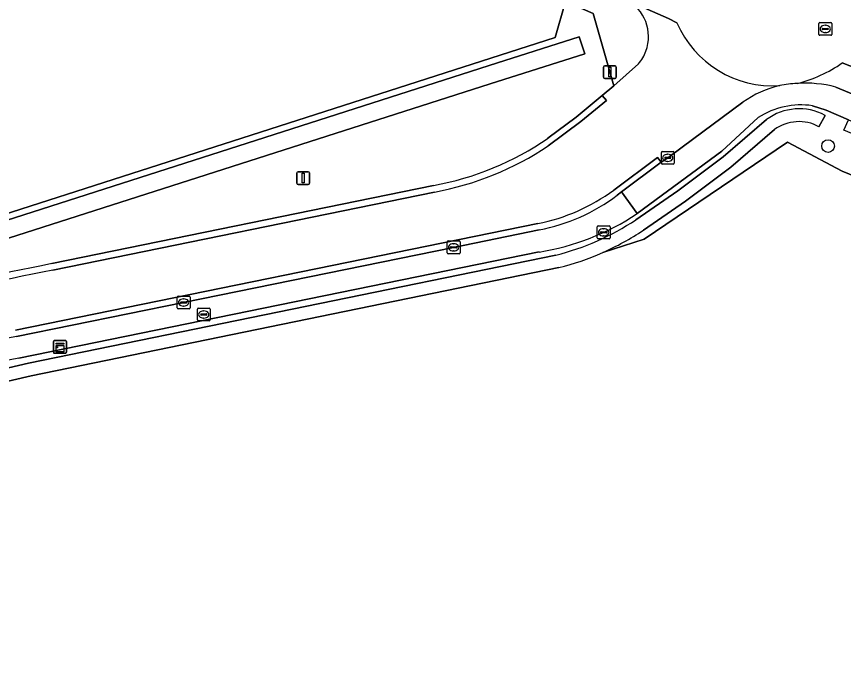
# Model space of a CAD drawing. Extents: x 162879 to 165540, y 384011 to 385181.
# Drawn here: x 163813.7 to 163878.1, y 384500.8 to 384550.9 of the extents above; entities that cross this region are included whole.
import ezdxf

# ---------------------------------------------------------------- set-up
doc = ezdxf.new("R2010")
doc.units = 0
for name, color, linetype in [('IMGEO_Boom', 7, 'Continuous'), ('IMGEO_Bouwland', 7, 'Continuous'), ('IMGEO_Fietspad_open', 7, 'Continuous'), ('IMGEO_Groenvoorziening', 7, 'Continuous'), ('IMGEO_Haag', 7, 'Continuous'), ('IMGEO_Kast', 7, 'Continuous'), ('IMGEO_Kolk', 7, 'Continuous'), ('IMGEO_Lichtmast', 7, 'Continuous'), ('IMGEO_Rijbaan_lokaal_gesloten', 7, 'Continuous'), ('IMGEO_Rijbaan_lokaal_open', 7, 'Continuous'), ('IMGEO_Rioolput', 7, 'Continuous'), ('IMGEO_Verkeersbordpaal', 7, 'Continuous'), ('IMGEO_Voetpad_open', 7, 'Continuous'), ('IMGEO_Waterloop', 7, 'Continuous')]:
    doc.layers.add(name, color=color, linetype=linetype)

msp = doc.modelspace()

# ---------------------------------------------------------------- linework, layer by layer
at = {"layer": 'IMGEO_Boom'}
msp.add_circle((163876.857, 384540.818), 0.489, dxfattribs=at)
at = {"layer": 'IMGEO_Bouwland'}
msp.add_lwpolyline([(163799.271, 384575.856), (163799.868, 384577.282), (163799.02, 384577.651), (163777.851, 384524.403), (163783.168, 384526.014), (163851.342, 384547.903), (163855.609, 384549.273), (163856.415, 384552.055), (163855.748, 384552.326)], close=True, dxfattribs=at)
for points in [[(163941.075, 384511.882), (163925.495, 384519.128), (163900.143, 384529.893), (163879.537, 384538.219), (163877.948, 384538.861), (163873.705, 384541.127), (163862.535, 384533.568), (163859.313, 384532.539)], [(163855.899, 384531.368), (163814.844, 384522.961), (163804.4, 384520.545), (163798.342, 384518.806), (163772.691, 384510.794), (163770.073, 384507.956), (163751.31, 384502.046), (163747.438, 384499.922), (163747.438, 384482.013), (163749.377, 384469.459), (163749.654, 384464.659), (163751.685, 384456.628), (163754.823, 384449.705), (163867.186, 384478.711), (163950.521, 384501.908), (163952.667, 384505.672), (163941.075, 384511.882)]]:
    msp.add_lwpolyline(points, dxfattribs=at)
msp.add_arc((163850.73, 384552.001), 21.271, 284.06518, 293.79869, dxfattribs=at)
at = {"layer": 'IMGEO_Fietspad_open'}
for points in [[(163919.023, 384530.259), (163915.456, 384531.731), (163890.022, 384542.244), (163879.144, 384546.819), (163877.962, 384547.293)], [(163877.453, 384545.407), (163879.281, 384544.656), (163883.039, 384543.035), (163889.421, 384540.383), (163914.668, 384529.95), (163918.318, 384528.437)]]:
    msp.add_lwpolyline(points, dxfattribs=at)
for centre, radius, start, end in [((163871.976, 384555.778), 10.384, 283.73907, 305.20279), ((163875.098, 384536.543), 9.171, 75.12117, 94.10234)]:
    msp.add_arc(centre, radius, start, end, dxfattribs=at)
at = {"layer": 'IMGEO_Groenvoorziening'}
for points in [[(163855.058, 384541.435), (163857.245, 384543.079), (163859.275, 384544.758), (163860.172, 384545.493), (163858.584, 384551.143), (163856.415, 384552.055), (163855.609, 384549.273), (163851.342, 384547.903), (163783.168, 384526.014), (163777.851, 384524.403), (163752.269, 384516.65), (163768.498, 384570.754), (163765.703, 384571.809), (163750.372, 384518.617), (163749.854, 384516.777)], [(163917.143, 384525.739), (163878.083, 384542.051), (163878.447, 384542.871), (163876.707, 384543.619), (163875.647, 384543.956)], [(163872.06, 384542.88), (163868.681, 384539.985), (163865.175, 384537.338), (163861.906, 384535.09)], [(163861.906, 384535.09), (163865.175, 384537.338), (163868.681, 384539.985), (163872.06, 384542.88)], [(163871.405, 384543.03), (163868.588, 384540.418), (163861.993, 384535.568)], [(163876.147, 384542.327), (163876.623, 384543.206)], [(163876.623, 384543.206), (163876.147, 384542.327)], [(163862.48, 384534.271), (163865.755, 384536.524), (163869.287, 384539.19), (163872.682, 384542.097)], [(163872.682, 384542.097), (163869.287, 384539.19), (163865.755, 384536.524), (163862.48, 384534.271)], [(163859.313, 384532.539), (163862.535, 384533.568), (163873.705, 384541.127), (163877.948, 384538.861), (163879.537, 384538.219), (163880.543, 384538.417), (163882.757, 384538.013), (163899.569, 384531.172), (163927.421, 384519.391), (163945.704, 384510.822), (163952.487, 384507.342), (163953.108, 384506.444), (163954.209, 384508.375), (163934.661, 384517.849)], [(163816.446, 384531.675), (163846.137, 384537.757)], [(163854.362, 384532.582), (163813.876, 384524.33)], [(163747.438, 384482.013), (163747.438, 384499.922), (163751.31, 384502.046), (163770.073, 384507.956), (163772.691, 384510.794), (163748.898, 384503.363), (163748.645, 384504.331), (163798.055, 384519.764), (163804.144, 384521.512), (163814.635, 384523.939), (163855.656, 384532.338)], [(163855.656, 384532.338), (163814.635, 384523.939), (163804.144, 384521.512), (163798.055, 384519.764), (163748.645, 384504.331), (163748.898, 384503.363), (163772.691, 384510.794), (163798.342, 384518.806)], [(163798.342, 384518.806), (163804.4, 384520.545), (163814.844, 384522.961), (163855.899, 384531.368)]]:
    msp.add_lwpolyline(points, dxfattribs=at)
msp.add_lwpolyline([(163851.126, 384547.282), (163857.472, 384549.314), (163857.923, 384548.005), (163850.558, 384545.649), (163788.264, 384525.725), (163787.802, 384527.004)], close=True, dxfattribs=at)
for centre, radius, start, end in [((163874.746, 384537.905), 6.118, 81.52855, 123.09967), ((163874.597, 384539.468), 4.252, 61.54033, 126.63268), ((163874.597, 384539.468), 4.252, 61.54033, 126.63268), ((163874.597, 384539.467), 3.253, 61.53927, 126.05596), ((163874.597, 384539.467), 3.253, 61.53927, 126.05596), ((163842.152, 384560.081), 22.677, 280.12158, 304.68972), ((163851.385, 384551.434), 19.086, 278.9742, 303.76648), ((163850.73, 384551.999), 20.269, 284.06645, 303.46326), ((163850.73, 384551.999), 20.269, 284.06645, 303.46326), ((163850.672, 384552.101), 21.385, 293.83247, 303.51512), ((163850.672, 384552.101), 21.385, 293.83247, 303.51512), ((163850.73, 384552.001), 21.271, 284.06518, 293.79869), ((163863.124, 384292.512), 243.676, 101.04373, 107.16337), ((163850.413, 384346.41), 181.632, 101.60467, 105.046)]:
    msp.add_arc(centre, radius, start, end, dxfattribs=at)
at = {"layer": 'IMGEO_Haag'}
for points in [[(163872.06, 384542.88), (163868.681, 384539.985), (163865.175, 384537.338), (163861.906, 384535.09)], [(163876.147, 384542.327), (163876.623, 384543.206)], [(163862.48, 384534.271), (163865.755, 384536.524), (163869.287, 384539.19), (163872.682, 384542.097)], [(163855.656, 384532.338), (163814.635, 384523.939), (163804.144, 384521.512), (163798.055, 384519.764), (163748.645, 384504.331), (163748.898, 384503.363), (163772.691, 384510.794), (163798.342, 384518.806), (163804.4, 384520.545), (163814.844, 384522.961)], [(163814.844, 384522.961), (163855.899, 384531.368)]]:
    msp.add_lwpolyline(points, dxfattribs=at)
for centre, radius, start, end in [((163874.597, 384539.468), 4.252, 61.54033, 126.63268), ((163874.597, 384539.467), 3.253, 61.53927, 126.05596), ((163850.73, 384551.999), 20.269, 284.06645, 303.46326), ((163850.672, 384552.101), 21.385, 293.83247, 303.51512), ((163850.73, 384552.001), 21.271, 284.06518, 293.79869)]:
    msp.add_arc(centre, radius, start, end, dxfattribs=at)
at = {"layer": 'IMGEO_Kast'}
for p, q in [((163816.577, 384524.779), (163816.577, 384525.62)), ((163816.577, 384525.62), (163816.577, 384524.779)), ((163816.652, 384525.704), (163817.493, 384525.704)), ((163817.493, 384525.704), (163816.652, 384525.704)), ((163817.577, 384525.629), (163817.577, 384524.788)), ((163817.577, 384524.788), (163817.577, 384525.629)), ((163817.502, 384524.704), (163816.661, 384524.704)), ((163816.661, 384524.704), (163817.502, 384524.704))]:
    msp.add_line(p, q, dxfattribs=at)
for points in [[(163816.772, 384525.494), (163817.372, 384525.494), (163817.372, 384525.409), (163816.772, 384525.409), (163816.772, 384525.494)], [(163816.772, 384525.319), (163817.372, 384525.319), (163817.372, 384524.83), (163816.772, 384524.83), (163816.772, 384525.319)]]:
    msp.add_lwpolyline(points, dxfattribs=at)
msp.add_circle((163816.856, 384525.168), 0.0377, dxfattribs=at)
for centre, start, end in [((163816.655, 384525.626), 92.4484, 184.28452), ((163816.655, 384525.626), 92.4484, 184.28452), ((163817.499, 384525.626), 2.4484, 94.28452), ((163817.499, 384525.626), 2.4484, 94.28452), ((163816.655, 384524.782), 182.4484, 274.28452), ((163816.655, 384524.782), 182.4484, 274.28452), ((163817.499, 384524.782), 272.4484, 4.28452), ((163817.499, 384524.782), 272.4484, 4.28452)]:
    msp.add_arc(centre, 0.0779, start, end, dxfattribs=at)
at = {"layer": 'IMGEO_Kolk'}
for p, q in [((163863.881, 384539.479), (163863.881, 384540.331)), ((163863.956, 384540.405), (163864.808, 384540.405)), ((163864.882, 384540.331), (163864.882, 384539.479)), ((163864.14, 384539.899), (163864.14, 384539.911)), ((163864.578, 384539.862), (163864.18, 384539.862)), ((163864.183, 384539.948), (163864.581, 384539.948)), ((163864.392, 384539.625), (163864.367, 384539.625)), ((163864.369, 384540.185), (163864.394, 384540.185)), ((163864.624, 384539.911), (163864.624, 384539.899)), ((163864.808, 384539.405), (163863.956, 384539.405)), ((163847.209, 384532.517), (163847.209, 384533.369)), ((163847.284, 384533.443), (163848.136, 384533.443)), ((163847.697, 384533.223), (163847.722, 384533.223)), ((163848.21, 384533.369), (163848.21, 384532.517)), ((163847.468, 384532.937), (163847.468, 384532.949)), ((163847.906, 384532.9), (163847.508, 384532.9)), ((163847.511, 384532.986), (163847.909, 384532.986)), ((163847.72, 384532.663), (163847.695, 384532.663)), ((163847.952, 384532.949), (163847.952, 384532.937)), ((163848.136, 384532.443), (163847.284, 384532.443)), ((163826.201, 384528.228), (163826.201, 384529.08)), ((163826.276, 384529.154), (163827.128, 384529.154)), ((163826.46, 384528.648), (163826.46, 384528.66)), ((163826.503, 384528.697), (163826.901, 384528.697)), ((163826.689, 384528.934), (163826.714, 384528.934)), ((163826.944, 384528.66), (163826.944, 384528.648)), ((163827.202, 384529.08), (163827.202, 384528.228)), ((163827.128, 384528.154), (163826.276, 384528.154)), ((163826.898, 384528.611), (163826.5, 384528.611)), ((163826.712, 384528.374), (163826.687, 384528.374))]:
    msp.add_line(p, q, dxfattribs=at)
for points in [[(163863.881, 384539.479), (163863.881, 384540.331)], [(163863.956, 384540.405), (163864.808, 384540.405)], [(163864.882, 384540.331), (163864.882, 384539.479)], [(163864.808, 384539.405), (163863.956, 384539.405)], [(163847.209, 384532.517), (163847.209, 384533.369)], [(163847.284, 384533.443), (163848.136, 384533.443)], [(163848.21, 384533.369), (163848.21, 384532.517)], [(163848.136, 384532.443), (163847.284, 384532.443)], [(163826.201, 384528.228), (163826.201, 384529.08)], [(163826.276, 384529.154), (163827.128, 384529.154)], [(163827.202, 384529.08), (163827.202, 384528.228)], [(163827.128, 384528.154), (163826.276, 384528.154)]]:
    msp.add_lwpolyline(points, dxfattribs=at)
for centre, radius, start, end in [((163863.958, 384540.329), 0.0765, 91.55205, 178.44795), ((163863.958, 384540.329), 0.0765, 91.55205, 178.44795), ((163864.806, 384540.329), 0.0765, 1.55205, 88.44795), ((163864.806, 384540.329), 0.0765, 1.55205, 88.44795), ((163864.18, 384539.908), 0.0403, 85.87752, 175.75265), ((163864.177, 384539.898), 0.0366, 178.93798, 274.71019), ((163864.581, 384539.905), 0.043, 264.86636, 352.45326), ((163864.585, 384539.91), 0.0386, 1.73085, 96.63898), ((163863.958, 384539.481), 0.0765, 181.55205, 268.44795), ((163863.958, 384539.481), 0.0765, 181.55205, 268.44795), ((163864.806, 384539.481), 0.0765, 271.55205, 358.44795), ((163864.806, 384539.481), 0.0765, 271.55205, 358.44795), ((163847.286, 384533.367), 0.0765, 91.55205, 178.44795), ((163847.286, 384533.367), 0.0765, 91.55205, 178.44795), ((163848.134, 384533.367), 0.0765, 1.55205, 88.44795), ((163848.134, 384533.367), 0.0765, 1.55205, 88.44795), ((163847.286, 384532.519), 0.0765, 181.55205, 268.44795), ((163847.286, 384532.519), 0.0765, 181.55205, 268.44795), ((163847.508, 384532.946), 0.0403, 85.87752, 175.75265), ((163847.505, 384532.936), 0.0366, 178.93798, 274.71019), ((163847.909, 384532.943), 0.043, 264.86636, 352.45326), ((163847.913, 384532.948), 0.0386, 1.73085, 96.63898), ((163848.134, 384532.519), 0.0765, 271.55205, 358.44795), ((163848.134, 384532.519), 0.0765, 271.55205, 358.44795), ((163826.278, 384529.078), 0.0765, 91.55205, 178.44795), ((163826.278, 384529.078), 0.0765, 91.55205, 178.44795), ((163826.5, 384528.657), 0.0403, 85.87752, 175.75265), ((163826.497, 384528.647), 0.0366, 178.93798, 274.71019), ((163826.901, 384528.654), 0.043, 264.86636, 352.45326), ((163826.905, 384528.659), 0.0386, 1.73085, 96.63898), ((163827.126, 384529.078), 0.0765, 1.55205, 88.44795), ((163827.126, 384529.078), 0.0765, 1.55205, 88.44795), ((163826.278, 384528.23), 0.0765, 181.55205, 268.44795), ((163826.278, 384528.23), 0.0765, 181.55205, 268.44795), ((163827.126, 384528.23), 0.0765, 271.55205, 358.44795), ((163827.126, 384528.23), 0.0765, 271.55205, 358.44795)]:
    msp.add_arc(centre, radius, start, end, dxfattribs=at)
for centre, major_axis, ratio, start_param, end_param in [((163864.368, 384539.905), (-0.387, 0.002), 0.722429, 4.712389, 7.853982), ((163864.393, 384539.905), (-0.39, 0.002), 0.717154, 1.570796, 4.712389), ((163847.696, 384532.943), (-0.387, 0.002), 0.722429, 4.712389, 7.853982), ((163847.721, 384532.943), (-0.39, 0.002), 0.717154, 1.570796, 4.712389), ((163826.688, 384528.654), (-0.387, 0.002), 0.722429, 4.712389, 7.853982), ((163826.713, 384528.654), (-0.39, 0.002), 0.717154, 1.570796, 4.712389)]:
    msp.add_ellipse(centre, major_axis=major_axis, ratio=ratio, start_param=start_param, end_param=end_param, dxfattribs=at)
at = {"layer": 'IMGEO_Lichtmast'}
for p, q in [((163835.514, 384537.929), (163835.514, 384538.729)), ((163835.514, 384538.729), (163835.514, 384537.929)), ((163835.614, 384538.829), (163836.404, 384538.829)), ((163836.404, 384538.829), (163835.614, 384538.829)), ((163836.504, 384538.729), (163836.504, 384537.929)), ((163836.504, 384537.929), (163836.504, 384538.729)), ((163836.404, 384537.829), (163835.614, 384537.829)), ((163835.614, 384537.829), (163836.404, 384537.829))]:
    msp.add_line(p, q, dxfattribs=at)
msp.add_lwpolyline([(163835.934, 384538.704), (163836.084, 384538.704), (163836.084, 384537.954), (163835.934, 384537.954), (163835.934, 384538.704)], dxfattribs=at)
for centre, start, end in [((163835.614, 384538.729), 90, 180), ((163835.614, 384538.729), 90, 180), ((163836.404, 384538.729), 0, 90), ((163836.404, 384538.729), 360, 90), ((163835.614, 384537.929), 180, 270), ((163835.614, 384537.929), 180, 270), ((163836.404, 384537.929), 270, 0), ((163836.404, 384537.929), 270, 0)]:
    msp.add_arc(centre, 0.1, start, end, dxfattribs=at)
at = {"layer": 'IMGEO_Rijbaan_lokaal_gesloten'}
for points in [[(163858.936, 384562.532), (163858.806, 384562.596), (163853.078, 384564.952), (163852.754, 384565.074), (163829.76, 384574.742), (163829.65, 384574.473), (163829.619, 384574.405), (163827.486, 384569.264), (163827.398, 384569.076), (163829.395, 384568.286), (163850.541, 384559.54), (163851.656, 384559.039), (163855.569, 384557.446), (163859.48, 384555.824), (163859.852, 384555.711), (163864.246, 384553.866), (163864.245, 384553.023), (163860.261, 384554.664), (163861.292, 384552.123), (163864.437, 384550.732), (163865.083, 384550.409)], [(163865.083, 384550.409), (163864.437, 384550.732), (163861.292, 384552.123), (163861.127, 384552.196)], [(163877.962, 384547.293), (163879.144, 384546.819)], [(163862.095, 384547.217), (163860.172, 384545.493), (163859.275, 384544.758), (163859.617, 384544.364), (163857.601, 384542.721), (163855.066, 384540.834)], [(163860.171, 384537.383), (163863.579, 384539.93), (163863.859, 384539.569), (163864.382, 384539.905), (163865.492, 384540.726), (163870.231, 384544.227)], [(163846.218, 384537.246), (163816.522, 384531.161)], [(163813.623, 384526.49), (163854.265, 384534.797)]]:
    msp.add_lwpolyline(points, dxfattribs=at)
for centre, radius, start, end in [((163859.664, 384549.328), 3.219, 339.65906, 62.9792), ((163872.557, 384553.645), 8.144, 203.4142, 273.80421), ((163872.557, 384553.645), 8.144, 203.4142, 273.80421), ((163859.687, 384549.315), 3.194, 318.94214, 339.74386), ((163871.976, 384555.778), 10.384, 283.73907, 305.20279), ((163874.721, 384538.092), 7.602, 102.33305, 126.19889), ((163874.733, 384538.072), 7.625, 92.18618, 102.3888), ((163841.993, 384560.369), 23.506, 280.3553, 303.79132), ((163851.355, 384549.48), 14.969, 281.21006, 306.08329), ((163860.181, 384303.495), 231.815, 100.85578, 107.25537)]:
    msp.add_arc(centre, radius, start, end, dxfattribs=at)
at = {"layer": 'IMGEO_Rijbaan_lokaal_open'}
for points in [[(163855.066, 384540.834), (163857.601, 384542.721), (163859.617, 384544.364), (163859.275, 384544.758), (163857.245, 384543.079), (163855.058, 384541.435)], [(163860.437, 384536.992), (163860.781, 384537.256), (163863.859, 384539.569), (163863.579, 384539.93), (163860.171, 384537.383)], [(163846.137, 384537.757), (163816.446, 384531.675)], [(163816.522, 384531.161), (163846.218, 384537.246)], [(163854.265, 384534.797), (163813.623, 384526.49)], [(163813.697, 384526.013), (163826.702, 384528.654), (163847.71, 384532.943), (163854.367, 384534.31)]]:
    msp.add_lwpolyline(points, dxfattribs=at)
for centre, radius, start, end in [((163842.152, 384560.081), 22.677, 280.12158, 304.68972), ((163841.993, 384560.369), 23.506, 280.3553, 303.79132), ((163851.355, 384549.48), 14.969, 281.21006, 306.08329), ((163851.764, 384548.411), 14.339, 280.4588, 307.21721), ((163863.124, 384292.512), 243.676, 101.04373, 107.16337), ((163860.181, 384303.495), 231.815, 100.85578, 107.25537), ((163846.419, 384364.045), 165.24, 101.42164, 105.29055)]:
    msp.add_arc(centre, radius, start, end, dxfattribs=at)
at = {"layer": 'IMGEO_Rioolput'}
for p, q in [((163876.136, 384549.508), (163876.136, 384550.36)), ((163876.211, 384550.434), (163877.063, 384550.434)), ((163876.395, 384549.928), (163876.395, 384549.94)), ((163876.833, 384549.891), (163876.435, 384549.891)), ((163876.438, 384549.977), (163876.836, 384549.977)), ((163876.624, 384550.214), (163876.649, 384550.214)), ((163876.879, 384549.94), (163876.879, 384549.928)), ((163877.137, 384550.36), (163877.137, 384549.508)), ((163877.063, 384549.434), (163876.211, 384549.434)), ((163876.647, 384549.654), (163876.622, 384549.654)), ((163858.886, 384533.683), (163858.886, 384534.535)), ((163858.961, 384534.609), (163859.813, 384534.609)), ((163859.887, 384534.535), (163859.887, 384533.683)), ((163859.145, 384534.103), (163859.145, 384534.115)), ((163859.583, 384534.066), (163859.185, 384534.066)), ((163859.188, 384534.152), (163859.586, 384534.152)), ((163859.397, 384533.829), (163859.372, 384533.829)), ((163859.374, 384534.389), (163859.399, 384534.389)), ((163859.629, 384534.115), (163859.629, 384534.103)), ((163859.813, 384533.609), (163858.961, 384533.609)), ((163827.768, 384527.294), (163827.768, 384528.146)), ((163827.843, 384528.22), (163828.695, 384528.22)), ((163828.256, 384528), (163828.281, 384528)), ((163828.769, 384528.146), (163828.769, 384527.294)), ((163828.027, 384527.714), (163828.027, 384527.726)), ((163828.465, 384527.677), (163828.067, 384527.677)), ((163828.07, 384527.763), (163828.468, 384527.763)), ((163828.279, 384527.44), (163828.254, 384527.44)), ((163828.511, 384527.726), (163828.511, 384527.714)), ((163828.695, 384527.22), (163827.843, 384527.22))]:
    msp.add_line(p, q, dxfattribs=at)
for points in [[(163876.136, 384549.508), (163876.136, 384550.36)], [(163876.211, 384550.434), (163877.063, 384550.434)], [(163877.137, 384550.36), (163877.137, 384549.508)], [(163877.063, 384549.434), (163876.211, 384549.434)], [(163858.886, 384533.683), (163858.886, 384534.535)], [(163858.961, 384534.609), (163859.813, 384534.609)], [(163859.887, 384534.535), (163859.887, 384533.683)], [(163859.813, 384533.609), (163858.961, 384533.609)], [(163827.768, 384527.294), (163827.768, 384528.146)], [(163827.843, 384528.22), (163828.695, 384528.22)], [(163828.769, 384528.146), (163828.769, 384527.294)], [(163828.695, 384527.22), (163827.843, 384527.22)]]:
    msp.add_lwpolyline(points, dxfattribs=at)
for centre, radius, start, end in [((163876.213, 384550.358), 0.0765, 91.55205, 178.44795), ((163876.213, 384550.358), 0.0765, 91.55205, 178.44795), ((163876.435, 384549.937), 0.0403, 85.87752, 175.75265), ((163876.432, 384549.927), 0.0366, 178.93798, 274.71019), ((163876.836, 384549.934), 0.043, 264.86636, 352.45326), ((163876.84, 384549.939), 0.0386, 1.73085, 96.63898), ((163877.061, 384550.358), 0.0765, 1.55205, 88.44795), ((163877.061, 384550.358), 0.0765, 1.55205, 88.44795), ((163876.213, 384549.51), 0.0765, 181.55205, 268.44795), ((163876.213, 384549.51), 0.0765, 181.55205, 268.44795), ((163877.061, 384549.51), 0.0765, 271.55205, 358.44795), ((163877.061, 384549.51), 0.0765, 271.55205, 358.44795), ((163858.963, 384534.533), 0.0765, 91.55205, 178.44795), ((163858.963, 384534.533), 0.0765, 91.55205, 178.44795), ((163859.811, 384534.533), 0.0765, 1.55205, 88.44795), ((163859.811, 384534.533), 0.0765, 1.55205, 88.44795), ((163859.185, 384534.112), 0.0403, 85.87752, 175.75265), ((163859.182, 384534.102), 0.0366, 178.93798, 274.71019), ((163859.586, 384534.109), 0.043, 264.86636, 352.45326), ((163859.59, 384534.114), 0.0386, 1.73085, 96.63898), ((163858.963, 384533.685), 0.0765, 181.55205, 268.44795), ((163858.963, 384533.685), 0.0765, 181.55205, 268.44795), ((163859.811, 384533.685), 0.0765, 271.55205, 358.44795), ((163859.811, 384533.685), 0.0765, 271.55205, 358.44795), ((163827.845, 384528.144), 0.0765, 91.55205, 178.44795), ((163827.845, 384528.144), 0.0765, 91.55205, 178.44795), ((163828.693, 384528.144), 0.0765, 1.55205, 88.44795), ((163828.693, 384528.144), 0.0765, 1.55205, 88.44795), ((163828.067, 384527.723), 0.0403, 85.87752, 175.75265), ((163828.064, 384527.713), 0.0366, 178.93798, 274.71019), ((163828.468, 384527.72), 0.043, 264.86636, 352.45326), ((163828.472, 384527.725), 0.0386, 1.73085, 96.63898), ((163827.845, 384527.296), 0.0765, 181.55205, 268.44795), ((163827.845, 384527.296), 0.0765, 181.55205, 268.44795), ((163828.693, 384527.296), 0.0765, 271.55205, 358.44795), ((163828.693, 384527.296), 0.0765, 271.55205, 358.44795)]:
    msp.add_arc(centre, radius, start, end, dxfattribs=at)
for centre, major_axis, ratio, start_param, end_param in [((163876.623, 384549.934), (-0.387, 0.002), 0.722429, 4.712389, 7.853982), ((163876.648, 384549.934), (-0.39, 0.002), 0.717154, 1.570796, 4.712389), ((163859.373, 384534.109), (-0.387, 0.002), 0.722429, 4.712389, 7.853982), ((163859.398, 384534.109), (-0.39, 0.002), 0.717154, 1.570796, 4.712389), ((163828.255, 384527.72), (-0.387, 0.002), 0.722429, 4.712389, 7.853982), ((163828.28, 384527.72), (-0.39, 0.002), 0.717154, 1.570796, 4.712389)]:
    msp.add_ellipse(centre, major_axis=major_axis, ratio=ratio, start_param=start_param, end_param=end_param, dxfattribs=at)
at = {"layer": 'IMGEO_Verkeersbordpaal'}
for p, q in [((163859.385, 384546.17), (163859.385, 384546.97)), ((163859.385, 384546.97), (163859.385, 384546.17)), ((163859.485, 384547.07), (163860.275, 384547.07)), ((163860.275, 384547.07), (163859.485, 384547.07)), ((163860.375, 384546.97), (163860.375, 384546.17)), ((163860.375, 384546.17), (163860.375, 384546.97)), ((163860.275, 384546.07), (163859.485, 384546.07)), ((163859.485, 384546.07), (163860.275, 384546.07))]:
    msp.add_line(p, q, dxfattribs=at)
msp.add_lwpolyline([(163859.805, 384546.945), (163859.955, 384546.945), (163859.955, 384546.195), (163859.805, 384546.195), (163859.805, 384546.945)], dxfattribs=at)
for centre, start, end in [((163859.485, 384546.97), 90, 180), ((163859.485, 384546.97), 90, 180), ((163860.275, 384546.97), 0, 90), ((163860.275, 384546.97), 360, 90), ((163859.485, 384546.17), 180, 270), ((163859.485, 384546.17), 180, 270), ((163860.275, 384546.17), 270, 0), ((163860.275, 384546.17), 270, 0)]:
    msp.add_arc(centre, 0.1, start, end, dxfattribs=at)
at = {"layer": 'IMGEO_Voetpad_open'}
for points in [[(163768.845, 384595.64), (163767.821, 384593.275), (163767.086, 384591.577), (163767.053, 384591.5), (163768.118, 384591.001), (163770.912, 384589.693), (163772.693, 384589.008), (163773.826, 384588.522), (163792.055, 384580.685), (163799.02, 384577.651), (163799.868, 384577.282), (163799.271, 384575.856), (163855.748, 384552.326), (163856.415, 384552.055), (163858.584, 384551.143), (163860.172, 384545.493), (163862.095, 384547.217)], [(163918.318, 384528.437), (163914.668, 384529.95), (163889.421, 384540.383), (163883.039, 384543.035), (163882.605, 384542.022), (163878.838, 384543.65), (163879.281, 384544.656), (163877.453, 384545.407)], [(163870.231, 384544.227), (163865.492, 384540.726), (163864.382, 384539.905), (163863.859, 384539.569), (163860.781, 384537.256), (163861.993, 384535.568), (163868.588, 384540.418), (163871.405, 384543.03)], [(163875.647, 384543.956), (163876.707, 384543.619), (163878.447, 384542.871), (163913.885, 384528.178), (163917.527, 384526.662)], [(163861.993, 384535.568), (163860.781, 384537.256), (163860.437, 384536.992)], [(163854.367, 384534.31), (163847.71, 384532.943), (163826.702, 384528.654), (163813.697, 384526.013)], [(163813.876, 384524.33), (163854.362, 384532.582)]]:
    msp.add_lwpolyline(points, dxfattribs=at)
for centre, radius, start, end in [((163859.664, 384549.328), 3.219, 339.65906, 62.9792), ((163859.687, 384549.315), 3.194, 318.94214, 339.74386), ((163874.721, 384538.092), 7.602, 102.33305, 126.19889), ((163874.733, 384538.072), 7.625, 92.18618, 102.3888), ((163875.098, 384536.543), 9.171, 75.12117, 94.10234), ((163874.746, 384537.905), 6.118, 81.52855, 123.09967), ((163851.764, 384548.411), 14.339, 280.4588, 307.21721), ((163851.385, 384551.434), 19.086, 278.9742, 303.76648), ((163846.419, 384364.045), 165.24, 101.42164, 105.29055), ((163850.413, 384346.41), 181.632, 101.60467, 105.046)]:
    msp.add_arc(centre, radius, start, end, dxfattribs=at)
at = {"layer": 'IMGEO_Waterloop'}
msp.add_lwpolyline([(163857.923, 384548.005), (163857.472, 384549.314), (163851.126, 384547.282), (163787.802, 384527.004), (163788.264, 384525.725), (163850.558, 384545.649)], close=True, dxfattribs=at)

doc.saveas('drawing.dxf')
